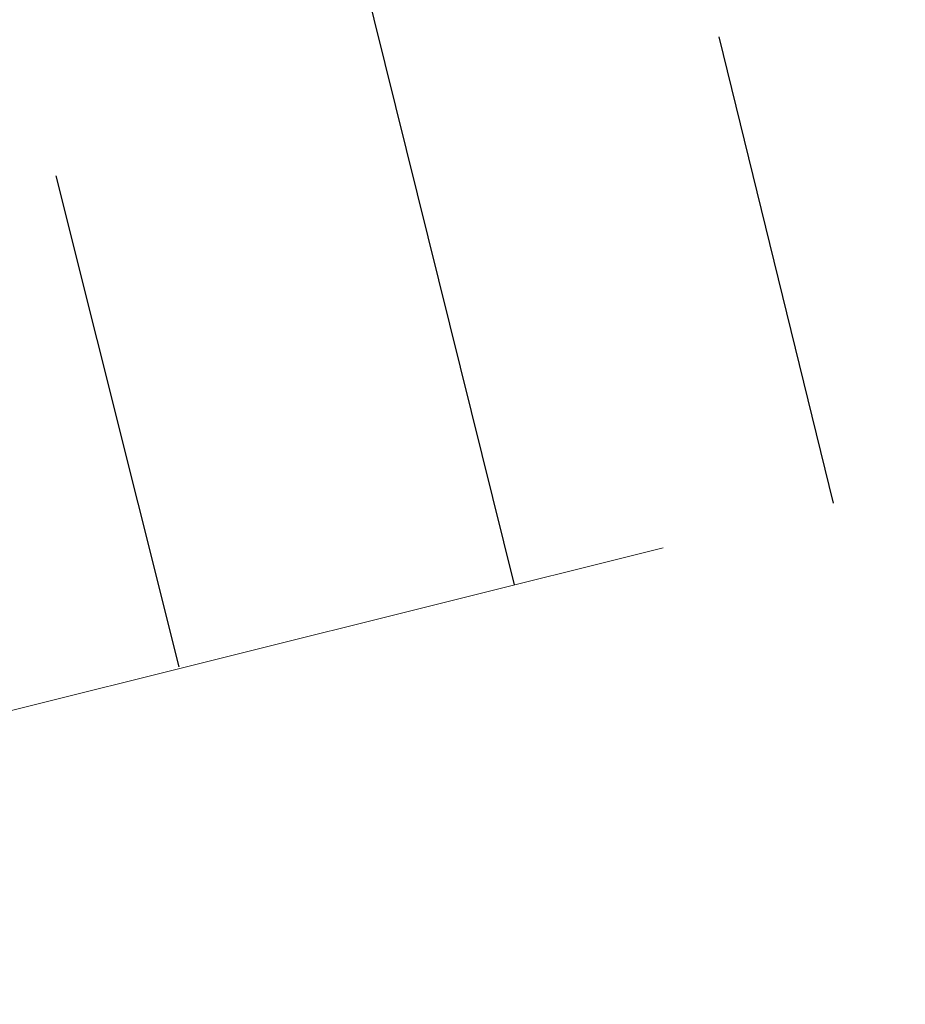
# Model space of a CAD drawing. Header units: metres. Extents: x 7527663 to 7537587, y 5492976 to 5503267.
# Tile 333 of 656: x 7531981.7 to 7531982.78, y 5499159.06 to 5499160.26. Entities that reach past the tile are written whole.
import ezdxf

# ---------------------------------------------------------------- set-up
doc = ezdxf.new("R2010")
doc.units = ezdxf.units.M
doc.linetypes.add('1.0_0.5', pattern=[1.5, 1, -0.5])

msp = doc.modelspace()

# ---------------------------------------------------------------- linework, layer by layer
at = {"layer": '000 Inne (niezydentyfikowane)', "color": 7, "linetype": 'CONTINUOUS', "lineweight": 25, "flags": 128}
for points in [[(7531982.3, 5499159.57), (7531982.01, 5499160.74)], [(7531982.69, 5499159.67), (7531982.55, 5499160.24)], [(7531981.89, 5499159.47), (7531981.74, 5499160.07)]]:
    msp.add_lwpolyline(points, dxfattribs=at)
at = {"layer": 'skarpa nieumocniona', "color": 7, "linetype": '1.0_0.5', "lineweight": 18, "flags": 128}
msp.add_lwpolyline([(7531975.69, 5499157.92), (7531988.55, 5499161.13), (7531997.69, 5499164.2), (7531994.14, 5499169.73), (7531988.42, 5499165.45), (7531984.26, 5499161.09), (7531980.75, 5499160.55)], close=True, dxfattribs=at)
msp.add_lwpolyline([(7531975.69, 5499157.92), (7531988.55, 5499161.13), (7531997.69, 5499164.2), (7531994.14, 5499169.73), (7531988.42, 5499165.45), (7531984.26, 5499161.09), (7531980.75, 5499160.55)], close=True, dxfattribs=at)

doc.saveas('drawing.dxf')
